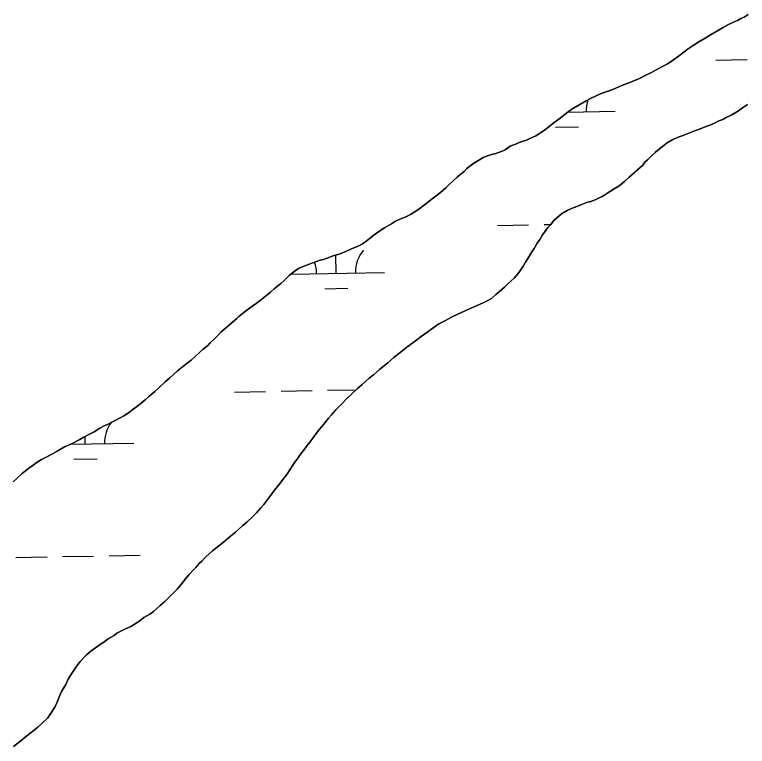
# Model space of a CAD drawing. Extents: x 3957609 to 3995875, y 234277 to 260273.
# Drawn here: x 3962937 to 3963691, y 244919 to 245672 of the extents above; entities that cross this region are included whole.
import ezdxf

# ---------------------------------------------------------------- set-up
doc = ezdxf.new("R2010")
doc.units = 0
doc.layers.add('V-TOPO-SHOR', color=7, linetype='Continuous')
doc.layers.add('V-WETL-SWMP', color=7, linetype='Continuous')

msp = doc.modelspace()

# ---------------------------------------------------------------- linework, layer by layer
at = {"layer": 'V-TOPO-SHOR'}
for points in [[(3963692.302, 245671.861), (3963688.087, 245669.26), (3963684.706, 245667.804), (3963681.333, 245665.78)], [(3963681.333, 245665.78), (3963677.95, 245664.607), (3963672.037, 245661.701), (3963666.409, 245658.801), (3963662.477, 245656.204), (3963658.256, 245653.888), (3963651.788, 245650.126), (3963648.139, 245647.533), (3963641.389, 245643.769), (3963634.645, 245639.437), (3963630.432, 245636.555), (3963624.82, 245632.238), (3963620.612, 245629.07), (3963613.874, 245624.175), (3963609.096, 245621.284), (3963604.594, 245618.681), (3963597.557, 245615.197), (3963592.779, 245612.305), (3963585.458, 245608.817), (3963580.956, 245606.497), (3963572.224, 245602.708), (3963564.048, 245599.495), (3963559.823, 245597.744), (3963555.313, 245595.989), (3963549.114, 245593.363), (3963545.168, 245591.901), (3963542.063, 245591.012), (3963536.992, 245588.968), (3963529.392, 245585.194), (3963525.451, 245583.162), (3963518.984, 245579.402), (3963512.516, 245575.642), (3963508.304, 245572.758), (3963502.407, 245568.439), (3963498.766, 245565.279), (3963492.587, 245560.956), (3963489.224, 245558.082), (3963483.893, 245554.052), (3963480.522, 245551.746), (3963476.31, 245548.862), (3963473.5, 245547.128), (3963470.686, 245545.678), (3963466.741, 245543.931), (3963463.923, 245542.763), (3963459.694, 245541.295), (3963456.594, 245540.125), (3963453.776, 245538.956), (3963447.29, 245536.613), (3963442.239, 245532.869), (3963439.141, 245531.415), (3963432.378, 245528.784), (3963429.269, 245528.179), (3963425.038, 245526.711), (3963419.4, 245524.661), (3963415.746, 245522.351), (3963409.842, 245518.879), (3963407.034, 245516.862), (3963402.547, 245513.409), (3963399.749, 245510.544), (3963395.547, 245506.811), (3963392.741, 245504.511), (3963388.541, 245500.777), (3963384.058, 245496.759), (3963380.981, 245493.605), (3963375.376, 245488.723), (3963366.963, 245482.106), (3963362.193, 245478.366), (3963354.618, 245472.609), (3963350.12, 245469.723), (3963344.502, 245465.973), (3963339.153, 245463.358), (3963335.209, 245461.894), (3963329.292, 245459.272), (3963325.075, 245456.674), (3963317.766, 245452.336), (3963312.988, 245449.444), (3963305.969, 245444.263), (3963301.765, 245440.812), (3963298.68, 245438.225), (3963295.312, 245435.919), (3963290.808, 245433.599), (3963284.611, 245430.973), (3963281.793, 245429.806), (3963277.002, 245427.766), (3963272.212, 245425.724), (3963268.546, 245424.547), (3963264.028, 245423.359), (3963258.957, 245421.315), (3963255.011, 245419.85), (3963251.619, 245419.242), (3963247.956, 245417.782), (3963240.345, 245414.857), (3963236.962, 245413.684), (3963233.013, 245412.218), (3963229.354, 245410.475), (3963226.263, 245408.453), (3963223.177, 245406.151), (3963220.093, 245403.565), (3963215.054, 245398.688), (3963211.133, 245395.242), (3963204.403, 245389.78)], [(3963583.748, 245517.04), (3963585.978, 245519.899), (3963588.495, 245522.48), (3963591.856, 245525.636), (3963596.617, 245529.943), (3963599.421, 245532.243), (3963604.187, 245536.265), (3963608.955, 245540.005), (3963614.861, 245543.476), (3963621.343, 245546.104), (3963624.159, 245547.271), (3963631.206, 245549.905), (3963637.973, 245552.536), (3963643.893, 245554.592), (3963649.812, 245556.929), (3963652.913, 245558.101), (3963657.703, 245560.141), (3963662.205, 245562.463), (3963666.151, 245563.925), (3963669.526, 245565.951), (3963674.878, 245568.281), (3963678.812, 245570.876), (3963682.467, 245572.906), (3963686.398, 245575.785), (3963691.737, 245579.248)], [(3963129.667, 245109.349), (3963133.862, 245113.648), (3963137.222, 245116.804), (3963140.866, 245119.964), (3963147.315, 245125.139), (3963152.085, 245128.881), (3963159.373, 245134.916), (3963164.418, 245139.225), (3963171.983, 245145.832), (3963176.186, 245149.566), (3963182.346, 245155.304), (3963185.981, 245159.029), (3963190.45, 245164.182), (3963193.524, 245167.619), (3963197.706, 245173.05), (3963201.888, 245178.481), (3963204.673, 245182.198), (3963209.136, 245187.917), (3963214.428, 245195.062), (3963217.217, 245198.494), (3963220.275, 245203.344), (3963223.613, 245208.2), (3963225.561, 245211.057), (3963228.622, 245215.341), (3963230.851, 245218.485), (3963234.474, 245223.343), (3963238.094, 245228.201), (3963240.882, 245231.918), (3963243.948, 245235.92), (3963248.689, 245241.924), (3963251.755, 245245.926), (3963255.384, 245250.219), (3963260.123, 245256.506), (3963263.195, 245259.943), (3963267.664, 245265.095), (3963270.459, 245267.963), (3963275.219, 245272.55), (3963278.291, 245275.987), (3963283.892, 245281.154), (3963290.048, 245287.175), (3963294.814, 245291.197), (3963302.101, 245297.517), (3963306.586, 245301.255), (3963312.748, 245306.711), (3963321.161, 245313.61), (3963327.328, 245318.784), (3963332.376, 245322.808), (3963340.791, 245329.425), (3963346.966, 245334.031), (3963355.664, 245340.652), (3963361.278, 245344.687), (3963369.142, 245350.161), (3963373.914, 245353.618), (3963381.229, 245357.391), (3963386.296, 245360.002), (3963394.179, 245363.778), (3963400.937, 245366.977), (3963405.443, 245369.015), (3963411.642, 245371.638), (3963419.529, 245375.132), (3963422.906, 245376.873), (3963427.969, 245379.767), (3963432.45, 245383.787), (3963435.813, 245386.661), (3963441.422, 245391.26), (3963445.34, 245394.99), (3963451.5, 245400.728), (3963455.41, 245405.308), (3963460.141, 245412.162), (3963462.912, 245417.012), (3963467.079, 245423.576), (3963469.58, 245427.569), (3963471.8, 245431.278), (3963475.132, 245436.701), (3963477.637, 245440.412), (3963480.692, 245445.264), (3963482.638, 245448.119), (3963485.982, 245452.692), (3963488.78, 245455.559), (3963492.124, 245459.848), (3963494.926, 245462.43), (3963499.97, 245466.739), (3963505.875, 245470.211), (3963510.38, 245472.249), (3963514.044, 245473.709), (3963519.963, 245476.048), (3963527.012, 245478.681), (3963530.115, 245479.568), (3963534.624, 245481.323), (3963537.438, 245482.773), (3963541.946, 245484.811), (3963544.756, 245486.546), (3963549.536, 245489.435), (3963554.312, 245492.61), (3963559.37, 245495.786), (3963562.457, 245498.088), (3963565.26, 245500.388), (3963569.744, 245504.408), (3963583.748, 245517.04)], [(3963204.403, 245389.78), (3963200.479, 245386.333), (3963194.871, 245381.733), (3963191.509, 245378.86), (3963185.614, 245374.541), (3963178.877, 245369.644), (3963174.668, 245366.478), (3963167.938, 245361.013), (3963165.696, 245359.004), (3963156.447, 245351.245), (3963149.162, 245344.642), (3963144.972, 245340.058), (3963142.451, 245337.763), (3963138.531, 245334.033), (3963136.014, 245331.455), (3963131.248, 245327.43), (3963127.885, 245324.557), (3963122.565, 245319.679), (3963118.643, 245316.232), (3963111.628, 245310.766), (3963104.899, 245305.304), (3963100.7, 245301.286), (3963096.498, 245297.554), (3963092.013, 245293.817), (3963085.572, 245287.791), (3963081.369, 245284.058), (3963075.203, 245278.885), (3963071.281, 245275.44), (3963065.112, 245270.267), (3963058.94, 245265.659), (3963055.296, 245262.501), (3963049.396, 245258.747), (3963045.738, 245256.719), (3963040.389, 245254.106), (3963037.294, 245252.367), (3963032.508, 245250.045), (3963028.566, 245248.296), (3963024.625, 245246.266), (3963019.008, 245242.514), (3963014.785, 245240.48), (3963008.313, 245237.005), (3963004.096, 245234.404), (3962995.654, 245230.052), (3962988.327, 245227.132), (3962980.737, 245222.507), (3962975.959, 245219.618), (3962968.924, 245215.849), (3962964.701, 245213.816), (3962959.079, 245210.348), (3962956.275, 245208.048), (3962951.782, 245204.878), (3962944.77, 245199.412), (3962939.168, 245194.247), (3962935.525, 245191.087)], [(3962935.74, 244918.652), (3962943.881, 244924.697), (3962949.767, 244929.584), (3962953.973, 244933.035), (3962960.986, 244938.501), (3962965.188, 244942.234), (3962971.066, 244947.971), (3962974.132, 244951.973), (3962978.295, 244958.819), (3962980.505, 244963.378), (3962983.254, 244970.208), (3962985.461, 244975.049), (3962989.623, 244982.181), (3962992.101, 244987.874), (3962995.716, 244993.299), (3963000.995, 245001.577), (3963004.62, 245006.152), (3963011.053, 245012.745), (3963015.54, 245016.48), (3963022.557, 245021.664), (3963029.297, 245026.278), (3963033.51, 245029.162), (3963039.412, 245032.916), (3963042.216, 245035.216), (3963051.225, 245039.574), (3963056.572, 245042.187), (3963062.757, 245045.943), (3963066.126, 245048.251), (3963070.056, 245051.131), (3963076.245, 245054.604), (3963080.173, 245057.486), (3963083.253, 245060.355), (3963086.897, 245063.515), (3963091.658, 245067.82), (3963099.775, 245075.85), (3963104.25, 245080.435), (3963109.832, 245087.018), (3963112.62, 245090.733), (3963116.808, 245095.599), (3963120.72, 245099.893), (3963123.517, 245102.761), (3963127.148, 245106.769), (3963129.667, 245109.349)]]:
    msp.add_lwpolyline(points, dxfattribs=at)
at = {"layer": 'V-WETL-SWMP'}
for p, q in [((3963688.087, 245669.261), (3963692.303, 245671.861)), ((3963672.037, 245661.701), (3963677.949, 245664.606)), ((3963677.949, 245664.606), (3963681.333, 245665.78)), ((3963681.333, 245665.78), (3963684.706, 245667.803)), ((3963684.706, 245667.803), (3963688.087, 245669.261)), ((3963658.256, 245653.887), (3963662.476, 245656.204)), ((3963662.476, 245656.204), (3963666.409, 245658.801)), ((3963666.409, 245658.801), (3963672.037, 245661.701)), ((3963648.138, 245647.533), (3963651.788, 245650.126)), ((3963651.788, 245650.126), (3963658.256, 245653.887)), ((3963634.644, 245639.438), (3963641.388, 245643.768)), ((3963641.388, 245643.768), (3963648.138, 245647.533)), ((3963624.82, 245632.238), (3963630.431, 245636.555)), ((3963630.431, 245636.555), (3963634.644, 245639.438)), ((3963613.874, 245624.175), (3963620.611, 245629.071)), ((3963620.611, 245629.071), (3963624.82, 245632.238)), ((3963659.122, 245625.151), (3963691.117, 245625.733)), ((3963597.558, 245615.196), (3963604.595, 245618.68)), ((3963604.595, 245618.68), (3963609.095, 245621.284)), ((3963609.095, 245621.284), (3963613.874, 245624.175)), ((3963585.458, 245608.818), (3963592.779, 245612.306)), ((3963592.779, 245612.306), (3963597.558, 245615.196)), ((3963564.049, 245599.494), (3963572.223, 245602.709)), ((3963572.223, 245602.709), (3963580.956, 245606.497)), ((3963580.956, 245606.497), (3963585.458, 245608.818)), ((3963549.115, 245593.364), (3963555.313, 245595.989)), ((3963555.313, 245595.989), (3963559.823, 245597.743)), ((3963559.823, 245597.743), (3963564.049, 245599.494)), ((3963529.391, 245585.193), (3963536.991, 245588.968)), ((3963536.991, 245588.968), (3963542.063, 245591.012)), ((3963542.063, 245591.012), (3963545.168, 245591.9)), ((3963545.168, 245591.9), (3963549.115, 245593.364)), ((3963518.983, 245579.402), (3963525.451, 245583.163)), ((3963525.451, 245583.163), (3963529.391, 245585.193)), ((3963502.408, 245568.438), (3963508.303, 245572.758)), ((3963506.765, 245571.631), (3963555.47, 245572.516)), ((3963508.303, 245572.758), (3963512.516, 245575.642)), ((3963512.516, 245575.642), (3963518.983, 245579.402)), ((3963682.468, 245572.905), (3963678.811, 245570.877)), ((3963686.398, 245575.785), (3963682.468, 245572.905)), ((3963691.736, 245579.248), (3963686.398, 245575.785)), ((3963492.588, 245560.955), (3963498.765, 245565.278)), ((3963498.765, 245565.278), (3963502.408, 245568.438)), ((3963669.526, 245565.95), (3963666.152, 245563.926)), ((3963674.878, 245568.281), (3963669.526, 245565.95)), ((3963678.811, 245570.877), (3963674.878, 245568.281)), ((3963483.893, 245554.052), (3963489.225, 245558.082)), ((3963489.225, 245558.082), (3963492.588, 245560.955)), ((3963652.913, 245558.1), (3963649.812, 245556.929)), ((3963657.703, 245560.141), (3963652.913, 245558.1)), ((3963662.205, 245562.462), (3963657.703, 245560.141)), ((3963666.152, 245563.926), (3963662.205, 245562.462)), ((3963476.31, 245548.862), (3963480.523, 245551.745)), ((3963480.523, 245551.745), (3963483.893, 245554.052)), ((3963493.761, 245555.961), (3963517.757, 245556.397)), ((3963631.207, 245549.905), (3963624.159, 245547.27)), ((3963637.972, 245552.537), (3963631.207, 245549.905)), ((3963643.894, 245554.592), (3963637.972, 245552.537)), ((3963649.812, 245556.929), (3963643.894, 245554.592)), ((3963459.694, 245541.295), (3963463.924, 245542.763)), ((3963463.924, 245542.763), (3963466.742, 245543.93)), ((3963466.742, 245543.93), (3963470.685, 245545.678)), ((3963470.685, 245545.678), (3963473.499, 245547.128)), ((3963473.499, 245547.128), (3963476.31, 245548.862)), ((3963614.86, 245543.475), (3963608.955, 245540.005)), ((3963621.342, 245546.103), (3963614.86, 245543.475)), ((3963624.159, 245547.27), (3963621.342, 245546.103)), ((3963442.239, 245532.869), (3963447.29, 245536.613)), ((3963447.29, 245536.613), (3963453.775, 245538.957)), ((3963453.775, 245538.957), (3963456.593, 245540.125)), ((3963456.593, 245540.125), (3963459.694, 245541.295)), ((3963604.187, 245536.265), (3963599.421, 245532.242)), ((3963608.955, 245540.005), (3963604.187, 245536.265)), ((3963425.039, 245526.712), (3963429.269, 245528.18)), ((3963429.269, 245528.18), (3963432.377, 245528.784)), ((3963432.377, 245528.784), (3963439.141, 245531.415)), ((3963439.141, 245531.415), (3963442.239, 245532.869)), ((3963596.618, 245529.942), (3963591.856, 245525.636)), ((3963599.421, 245532.242), (3963596.618, 245529.942)), ((3963409.842, 245518.88), (3963415.747, 245522.35)), ((3963415.747, 245522.35), (3963419.4, 245524.661)), ((3963419.4, 245524.661), (3963425.039, 245526.712)), ((3963585.979, 245519.9), (3963583.748, 245517.041)), ((3963588.496, 245522.479), (3963585.979, 245519.9)), ((3963591.856, 245525.636), (3963588.496, 245522.479)), ((3963399.749, 245510.544), (3963402.546, 245513.41)), ((3963402.546, 245513.41), (3963407.035, 245516.863)), ((3963407.035, 245516.863), (3963409.842, 245518.88)), ((3963583.748, 245517.041), (3963569.743, 245504.409)), ((3963388.54, 245500.778), (3963392.742, 245504.511)), ((3963392.742, 245504.511), (3963395.546, 245506.811)), ((3963395.546, 245506.811), (3963399.749, 245510.544)), ((3963384.058, 245496.758), (3963388.54, 245500.778)), ((3963562.457, 245498.089), (3963559.37, 245495.786)), ((3963565.261, 245500.389), (3963562.457, 245498.089)), ((3963569.743, 245504.409), (3963565.261, 245500.389)), ((3963375.377, 245488.723), (3963380.981, 245493.606)), ((3963380.981, 245493.606), (3963384.058, 245496.758)), ((3963549.535, 245489.435), (3963544.756, 245486.545)), ((3963554.311, 245492.609), (3963549.535, 245489.435)), ((3963559.37, 245495.786), (3963554.311, 245492.609)), ((3963362.193, 245478.366), (3963366.962, 245482.106)), ((3963366.962, 245482.106), (3963375.377, 245488.723)), ((3963537.439, 245482.774), (3963534.625, 245481.324)), ((3963541.946, 245484.811), (3963537.439, 245482.774)), ((3963544.756, 245486.545), (3963541.946, 245484.811)), ((3963354.617, 245472.61), (3963362.193, 245478.366)), ((3963519.963, 245476.047), (3963514.045, 245473.709)), ((3963527.011, 245478.682), (3963519.963, 245476.047)), ((3963530.115, 245479.569), (3963527.011, 245478.682)), ((3963534.625, 245481.324), (3963530.115, 245479.569)), ((3963344.503, 245465.973), (3963350.121, 245469.723)), ((3963350.121, 245469.723), (3963354.617, 245472.61)), ((3963505.875, 245470.211), (3963499.97, 245466.74)), ((3963510.381, 245472.248), (3963505.875, 245470.211)), ((3963514.045, 245473.709), (3963510.381, 245472.248)), ((3963325.076, 245456.673), (3963329.292, 245459.273)), ((3963329.292, 245459.273), (3963335.208, 245461.894)), ((3963335.208, 245461.894), (3963339.154, 245463.359)), ((3963339.154, 245463.359), (3963344.503, 245465.973)), ((3963492.125, 245459.847), (3963488.779, 245455.559)), ((3963494.925, 245462.43), (3963492.125, 245459.847)), ((3963499.97, 245466.74), (3963494.925, 245462.43)), ((3963312.987, 245449.445), (3963317.766, 245452.336)), ((3963317.766, 245452.336), (3963325.076, 245456.673)), ((3963434.181, 245454.86), (3963466.176, 245455.442)), ((3963482.173, 245455.732), (3963489.011, 245455.857)), ((3963485.982, 245452.692), (3963482.639, 245448.12)), ((3963488.779, 245455.559), (3963485.982, 245452.692)), ((3963301.765, 245440.812), (3963305.97, 245444.262)), ((3963305.97, 245444.262), (3963312.987, 245449.445)), ((3963480.692, 245445.265), (3963477.636, 245440.413)), ((3963482.639, 245448.12), (3963480.692, 245445.265)), ((3963295.311, 245435.919), (3963298.681, 245438.226)), ((3963298.681, 245438.226), (3963301.765, 245440.812)), ((3963475.132, 245436.701), (3963471.8, 245431.279)), ((3963477.636, 245440.413), (3963475.132, 245436.701)), ((3963277.003, 245427.765), (3963281.792, 245429.806)), ((3963281.792, 245429.806), (3963284.61, 245430.974)), ((3963284.61, 245430.974), (3963290.808, 245433.598)), ((3963290.808, 245433.598), (3963295.311, 245435.919)), ((3963471.8, 245431.279), (3963469.58, 245427.57)), ((3963258.957, 245421.315), (3963264.029, 245423.359)), ((3963264.029, 245423.359), (3963268.546, 245424.547)), ((3963267.989, 245405.4), (3963267.645, 245424.31)), ((3963268.546, 245424.547), (3963272.213, 245425.725)), ((3963272.213, 245425.725), (3963277.003, 245427.765)), ((3963467.08, 245423.575), (3963462.912, 245417.011)), ((3963469.58, 245427.57), (3963467.08, 245423.575)), ((3963236.961, 245413.683), (3963240.345, 245414.857)), ((3963240.345, 245414.857), (3963247.955, 245417.782)), ((3963247.955, 245417.782), (3963251.619, 245419.242)), ((3963251.619, 245419.242), (3963255.01, 245419.85)), ((3963255.01, 245419.85), (3963258.957, 245421.315)), ((3963462.912, 245417.011), (3963460.14, 245412.162)), ((3963223.176, 245406.151), (3963226.263, 245408.454)), ((3963226.263, 245408.454), (3963229.353, 245410.474)), ((3963229.353, 245410.474), (3963233.014, 245412.218)), ((3963233.014, 245412.218), (3963236.961, 245413.683)), ((3963460.14, 245412.162), (3963455.409, 245405.308)), ((3963215.054, 245398.688), (3963220.092, 245403.564)), ((3963220.092, 245403.564), (3963223.176, 245406.151)), ((3963221.268, 245404.551), (3963317.98, 245406.309)), ((3963451.5, 245400.729), (3963445.34, 245394.99)), ((3963455.409, 245405.308), (3963451.5, 245400.729)), ((3963204.402, 245389.779), (3963211.132, 245395.242)), ((3963211.132, 245395.242), (3963215.054, 245398.688)), ((3963445.34, 245394.99), (3963441.421, 245391.26)), ((3963194.871, 245381.733), (3963200.479, 245386.333)), ((3963200.479, 245386.333), (3963204.402, 245389.779)), ((3963256.271, 245389.754), (3963280.267, 245390.19)), ((3963435.813, 245386.66), (3963432.45, 245383.787)), ((3963441.421, 245391.26), (3963435.813, 245386.66)), ((3963185.614, 245374.54), (3963191.508, 245378.86)), ((3963191.508, 245378.86), (3963194.871, 245381.733)), ((3963422.905, 245376.874), (3963419.528, 245375.133)), ((3963427.968, 245379.768), (3963422.905, 245376.874)), ((3963432.45, 245383.787), (3963427.968, 245379.768)), ((3963174.668, 245366.477), (3963178.877, 245369.643)), ((3963178.877, 245369.643), (3963185.614, 245374.54)), ((3963405.443, 245369.014), (3963400.937, 245366.977)), ((3963411.642, 245371.639), (3963405.443, 245369.014)), ((3963419.528, 245375.133), (3963411.642, 245371.639)), ((3963167.938, 245361.014), (3963174.668, 245366.477)), ((3963394.179, 245363.779), (3963386.296, 245360.001)), ((3963400.937, 245366.977), (3963394.179, 245363.779)), ((3963156.446, 245351.244), (3963165.696, 245359.004)), ((3963165.696, 245359.004), (3963167.938, 245361.014)), ((3963381.23, 245357.39), (3963373.913, 245353.619)), ((3963386.296, 245360.001), (3963381.23, 245357.39)), ((3963149.163, 245344.642), (3963156.446, 245351.244)), ((3963369.141, 245350.162), (3963361.278, 245344.686)), ((3963373.913, 245353.619), (3963369.141, 245350.162)), ((3963142.451, 245337.763), (3963144.971, 245340.059)), ((3963144.971, 245340.059), (3963149.163, 245344.642)), ((3963355.664, 245340.652), (3963346.966, 245334.032)), ((3963361.278, 245344.686), (3963355.664, 245340.652)), ((3963131.249, 245327.431), (3963136.014, 245331.454)), ((3963136.014, 245331.454), (3963138.531, 245334.033)), ((3963138.531, 245334.033), (3963142.451, 245337.763)), ((3963346.966, 245334.032), (3963340.791, 245329.426)), ((3963122.565, 245319.678), (3963127.886, 245324.558)), ((3963127.886, 245324.558), (3963131.249, 245327.431)), ((3963340.791, 245329.426), (3963332.376, 245322.809)), ((3963111.629, 245310.766), (3963118.642, 245316.232)), ((3963118.642, 245316.232), (3963122.565, 245319.678)), ((3963327.328, 245318.783), (3963321.161, 245313.61)), ((3963332.376, 245322.809), (3963327.328, 245318.783)), ((3963104.899, 245305.303), (3963111.629, 245310.766)), ((3963321.161, 245313.61), (3963312.749, 245306.71)), ((3963096.498, 245297.554), (3963100.7, 245301.286)), ((3963100.7, 245301.286), (3963104.899, 245305.303)), ((3963306.586, 245301.254), (3963302.1, 245297.518)), ((3963312.749, 245306.71), (3963306.586, 245301.254)), ((3963085.572, 245287.791), (3963092.012, 245293.817)), ((3963092.012, 245293.817), (3963096.498, 245297.554)), ((3963302.1, 245297.518), (3963294.814, 245291.198)), ((3963081.37, 245284.058), (3963085.572, 245287.791)), ((3963290.049, 245287.175), (3963283.892, 245281.153)), ((3963294.814, 245291.198), (3963290.049, 245287.175)), ((3963071.28, 245275.439), (3963075.203, 245278.885)), ((3963075.203, 245278.885), (3963081.37, 245284.058)), ((3963163.345, 245283.407), (3963195.34, 245283.988)), ((3963211.337, 245284.279), (3963243.332, 245284.861)), ((3963259.329, 245285.152), (3963288.523, 245285.683)), ((3963283.892, 245281.153), (3963278.291, 245275.987)), ((3963065.113, 245270.266), (3963071.28, 245275.439)), ((3963275.218, 245272.551), (3963270.46, 245267.962)), ((3963278.291, 245275.987), (3963275.218, 245272.551)), ((3963055.296, 245262.5), (3963058.939, 245265.659)), ((3963058.939, 245265.659), (3963065.113, 245270.266)), ((3963267.663, 245265.095), (3963263.195, 245259.943)), ((3963270.46, 245267.962), (3963267.663, 245265.095)), ((3963040.389, 245254.105), (3963045.738, 245256.719)), ((3963045.738, 245256.719), (3963049.395, 245258.746)), ((3963049.395, 245258.746), (3963055.296, 245262.5)), ((3963260.122, 245256.507), (3963255.384, 245250.219)), ((3963263.195, 245259.943), (3963260.122, 245256.507)), ((3963024.626, 245246.266), (3963028.566, 245248.296)), ((3963028.566, 245248.296), (3963032.509, 245250.044)), ((3963032.509, 245250.044), (3963037.295, 245252.368)), ((3963037.295, 245252.368), (3963040.389, 245254.105)), ((3963255.384, 245250.219), (3963251.755, 245245.927)), ((3963008.313, 245237.004), (3963014.784, 245240.481)), ((3963014.784, 245240.481), (3963019.008, 245242.515)), ((3963019.008, 245242.515), (3963024.626, 245246.266)), ((3963248.689, 245241.924), (3963243.948, 245235.919)), ((3963251.755, 245245.927), (3963248.689, 245241.924)), ((3962995.654, 245230.053), (3963004.097, 245234.404)), ((3963004.097, 245234.404), (3963008.313, 245237.004)), ((3963009.701, 245229.863), (3963009.559, 245237.674)), ((3963243.948, 245235.919), (3963240.881, 245231.917)), ((3962980.737, 245222.507), (3962988.327, 245227.131)), ((3962988.327, 245227.131), (3962995.654, 245230.053)), ((3962994.483, 245229.586), (3963059.693, 245230.772)), ((3963238.095, 245228.201), (3963234.473, 245223.343)), ((3963240.881, 245231.917), (3963238.095, 245228.201)), ((3962968.924, 245215.849), (3962975.958, 245219.617)), ((3962975.958, 245219.617), (3962980.737, 245222.507)), ((3963230.85, 245218.484), (3963228.623, 245215.342)), ((3963234.473, 245223.343), (3963230.85, 245218.484)), ((3962956.276, 245208.048), (3962959.079, 245210.348)), ((3962959.079, 245210.348), (3962964.701, 245213.815)), ((3962964.701, 245213.815), (3962968.924, 245215.849)), ((3962997.984, 245214.216), (3963021.98, 245214.652)), ((3963225.56, 245211.056), (3963223.613, 245208.2)), ((3963228.623, 245215.342), (3963225.56, 245211.056)), ((3962944.77, 245199.412), (3962951.783, 245204.878)), ((3962951.783, 245204.878), (3962956.276, 245208.048)), ((3963220.274, 245203.345), (3963217.218, 245198.494)), ((3963223.613, 245208.2), (3963220.274, 245203.345)), ((3962939.169, 245194.246), (3962944.77, 245199.412)), ((3963217.218, 245198.494), (3963214.428, 245195.061)), ((3962935.526, 245191.086), (3962939.169, 245194.246)), ((3963209.135, 245187.916), (3963204.673, 245182.198)), ((3963214.428, 245195.061), (3963209.135, 245187.916)), ((3963204.673, 245182.198), (3963201.887, 245178.482)), ((3963197.705, 245173.05), (3963193.524, 245167.619)), ((3963201.887, 245178.482), (3963197.705, 245173.05)), ((3963193.524, 245167.619), (3963190.45, 245164.183)), ((3963185.982, 245159.03), (3963182.346, 245155.304)), ((3963190.45, 245164.183), (3963185.982, 245159.03)), ((3963182.346, 245155.304), (3963176.186, 245149.565)), ((3963171.984, 245145.832), (3963164.418, 245139.226)), ((3963176.186, 245149.565), (3963171.984, 245145.832)), ((3963159.373, 245134.917), (3963152.084, 245128.88)), ((3963164.418, 245139.226), (3963159.373, 245134.917)), ((3963152.084, 245128.88), (3963147.315, 245125.14)), ((3963140.865, 245119.964), (3963137.222, 245116.804)), ((3963147.315, 245125.14), (3963140.865, 245119.964)), ((3962938.404, 245113.115), (3962970.399, 245113.697)), ((3962986.396, 245113.988), (3963018.391, 245114.569)), ((3963034.388, 245114.86), (3963066.383, 245115.442)), ((3963133.862, 245113.648), (3963129.667, 245109.349)), ((3963137.222, 245116.804), (3963133.862, 245113.648)), ((3963127.149, 245106.769), (3963123.517, 245102.76)), ((3963129.667, 245109.349), (3963127.149, 245106.769)), ((3963120.72, 245099.894), (3963116.807, 245095.598)), ((3963123.517, 245102.76), (3963120.72, 245099.894)), ((3963112.619, 245090.732), (3963109.832, 245087.017)), ((3963116.807, 245095.598), (3963112.619, 245090.732)), ((3963109.832, 245087.017), (3963104.249, 245080.435)), ((3963099.774, 245075.849), (3963091.659, 245067.82)), ((3963104.249, 245080.435), (3963099.774, 245075.849)), ((3963091.659, 245067.82), (3963086.897, 245063.514)), ((3963083.254, 245060.355), (3963080.174, 245057.485)), ((3963086.897, 245063.514), (3963083.254, 245060.355)), ((3963076.245, 245054.605), (3963070.057, 245051.131)), ((3963080.174, 245057.485), (3963076.245, 245054.605)), ((3963062.757, 245045.944), (3963056.573, 245042.187)), ((3963066.127, 245048.251), (3963062.757, 245045.944)), ((3963070.057, 245051.131), (3963066.127, 245048.251)), ((3963051.224, 245039.573), (3963042.215, 245035.215)), ((3963056.573, 245042.187), (3963051.224, 245039.573)), ((3963039.411, 245032.915), (3963033.51, 245029.161)), ((3963042.215, 245035.215), (3963039.411, 245032.915)), ((3963029.297, 245026.278), (3963022.556, 245021.664)), ((3963033.51, 245029.161), (3963029.297, 245026.278)), ((3963015.54, 245016.481), (3963011.054, 245012.744)), ((3963022.556, 245021.664), (3963015.54, 245016.481)), ((3963011.054, 245012.744), (3963004.621, 245006.152)), ((3963000.996, 245001.577), (3962995.716, 244993.299)), ((3963004.621, 245006.152), (3963000.996, 245001.577)), ((3962995.716, 244993.299), (3962992.101, 244987.874)), ((3962992.101, 244987.874), (3962989.622, 244982.18)), ((3962989.622, 244982.18), (3962985.461, 244975.049)), ((3962983.254, 244970.208), (3962980.506, 244963.378)), ((3962985.461, 244975.049), (3962983.254, 244970.208)), ((3962980.506, 244963.378), (3962978.296, 244958.819)), ((3962978.296, 244958.819), (3962974.132, 244951.972)), ((3962971.066, 244947.97), (3962965.188, 244942.234)), ((3962974.132, 244951.972), (3962971.066, 244947.97)), ((3962965.188, 244942.234), (3962960.986, 244938.501)), ((3962953.973, 244933.034), (3962949.767, 244929.584)), ((3962960.986, 244938.501), (3962953.973, 244933.034)), ((3962943.88, 244924.698), (3962935.741, 244918.652)), ((3962949.767, 244929.584), (3962943.88, 244924.698))]:
    msp.add_line(p, q, dxfattribs=at)
for centre, start, end in [((3963560.703, 245573.086), 161.841819, 181.813534), ((3963323.214, 245406.879), 140.269876, 181.813534), ((3963212.746, 245404.871), 0.269879, 20.081695), ((3963064.926, 245231.342), 144.369702, 181.813534)]:
    msp.add_arc(centre, 35.246, start, end, dxfattribs=at)

doc.saveas('drawing.dxf')
